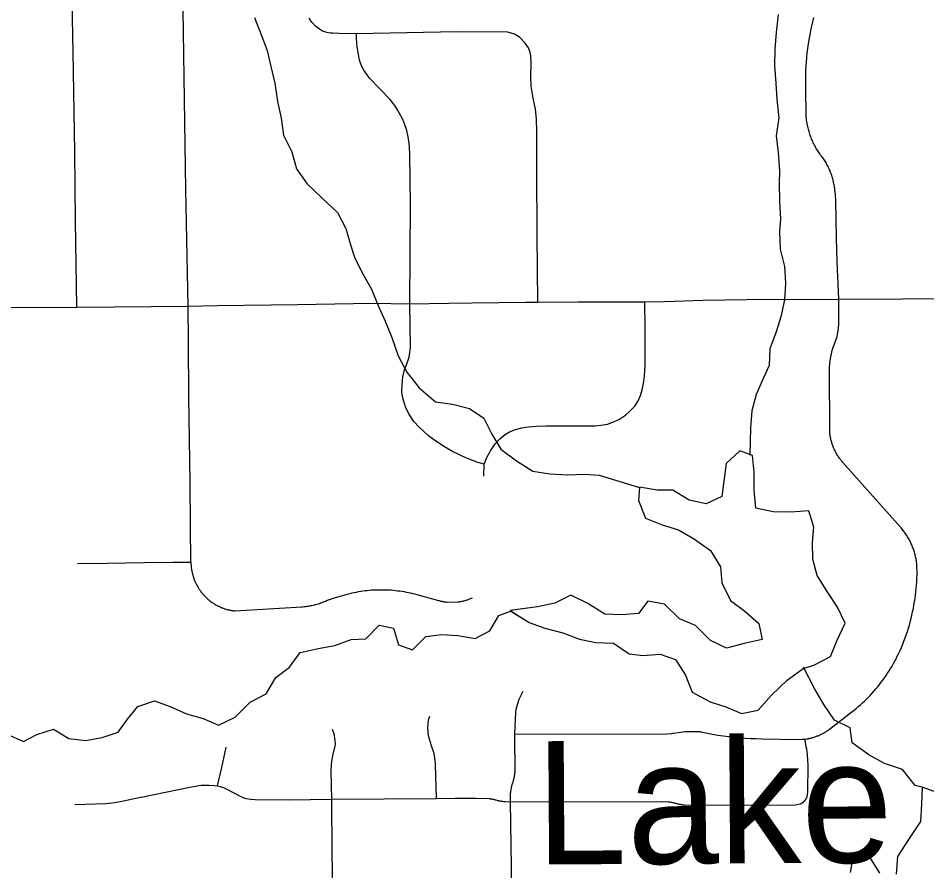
# Model space of a CAD drawing. Extents: x 0 to 34, y 0 to 22.
# Drawn here: x 5.7256 to 6.0747, y 18.9395 to 19.267 of the extents above; entities that cross this region are included whole.
import ezdxf

# ---------------------------------------------------------------- set-up
doc = ezdxf.new("R2010")
doc.units = 0
for name, color, linetype in [('GM_X_City_Street', 7, 'Continuous'), ('GM_X_Minor_Lake', 7, 'Continuous'), ('GM_X_Minor_Lake_Text', 7, 'Continuous'), ('GM_X_Minor_River', 7, 'Continuous'), ('GM_X_State_Route', 7, 'Continuous')]:
    doc.layers.add(name, color=color, linetype=linetype)

msp = doc.modelspace()

# ---------------------------------------------------------------- linework, layer by layer
at = {"layer": 'GM_X_City_Street'}
msp.add_line((5.90447, 19.09106), (5.90464, 19.09569), dxfattribs=at)
for points in [[(5.79199, 19.0581), (5.79186, 19.07204), (5.79167, 19.08878), (5.79115, 19.12174), (5.79101, 19.14261), (5.79092, 19.15642), (5.79007, 19.20119), (5.78862, 19.29641), (5.78741, 19.38522), (5.78714, 19.39812), (5.78697, 19.40934), (5.78692, 19.41669), (5.78677, 19.42533)], [(5.74817, 19.15596), (5.74766, 19.18919), (5.74734, 19.21567), (5.74671, 19.25392), (5.7465, 19.26704), (5.74625, 19.27862), (5.74591, 19.29638), (5.74506, 19.35848), (5.74497, 19.36565), (5.74486, 19.37499), (5.74474, 19.38442), (5.74452, 19.39857), (5.74416, 19.42229)], [(5.92521, 19.15792), (5.92497, 19.18354), (5.92488, 19.20868), (5.92483, 19.22324), (5.92474, 19.22832), (5.92431, 19.23206), (5.92351, 19.23624), (5.92275, 19.24093), (5.92262, 19.24451), (5.92267, 19.24983), (5.92252, 19.25261), (5.92231, 19.25379), (5.92163, 19.25566), (5.92034, 19.25742), (5.91835, 19.25965), (5.91631, 19.26088), (5.91371, 19.26168), (5.8943, 19.26173), (5.8556, 19.26097), (5.84888, 19.26109), (5.84651, 19.26123), (5.84564, 19.26133), (5.84423, 19.26158), (5.84258, 19.26205), (5.84143, 19.26275), (5.83983, 19.264), (5.8385, 19.2655), (5.83796, 19.26616), (5.83746, 19.26703)], [(6.04085, 19.15913), (6.04029, 19.17347), (6.04004, 19.1826), (6.03975, 19.19681), (6.0396, 19.19923), (6.03936, 19.20109), (6.03931, 19.20156), (6.03924, 19.20202), (6.03918, 19.20249), (6.0391, 19.20295), (6.03901, 19.20341), (6.03892, 19.20387), (6.03881, 19.20432), (6.0387, 19.20478), (6.03859, 19.20523), (6.03846, 19.20568), (6.03833, 19.20613), (6.03818, 19.20657), (6.03803, 19.20702), (6.03788, 19.20746), (6.03771, 19.2079), (6.03754, 19.20833), (6.03736, 19.20876), (6.03717, 19.20919), (6.03698, 19.20962), (6.03677, 19.21004), (6.03656, 19.21046), (6.03635, 19.21087), (6.03612, 19.21128), (6.03589, 19.21169), (6.03565, 19.21209), (6.03517, 19.21286), (6.03485, 19.21325), (6.03453, 19.21364), (6.03422, 19.21404), (6.03392, 19.21444), (6.03362, 19.21485), (6.03333, 19.21526), (6.03305, 19.21568), (6.03278, 19.21611), (6.03251, 19.21654), (6.03225, 19.21697), (6.032, 19.21741), (6.03176, 19.21785), (6.03152, 19.21829), (6.0313, 19.21874), (6.03108, 19.21919), (6.03087, 19.21965), (6.03066, 19.22011), (6.03046, 19.22058), (6.03028, 19.22104), (6.0301, 19.22152), (6.02993, 19.22199), (6.02977, 19.22247), (6.02961, 19.22294), (6.02946, 19.22343), (6.02932, 19.22391), (6.0292, 19.2244), (6.02908, 19.22489), (6.02896, 19.22538), (6.02886, 19.22587), (6.02877, 19.22637), (6.02868, 19.22687), (6.0286, 19.22736), (6.02853, 19.22786), (6.02847, 19.22836), (6.02842, 19.22886), (6.02838, 19.22937), (6.02834, 19.22987), (6.02817, 19.23989), (6.02824, 19.24681), (6.02834, 19.24853), (6.02846, 19.25026), (6.02862, 19.25198), (6.0288, 19.2537), (6.02901, 19.25542), (6.02926, 19.25713), (6.02953, 19.25884), (6.02984, 19.26054), (6.03017, 19.26224), (6.03054, 19.26393), (6.03093, 19.26562), (6.03135, 19.2673)], [(5.87614, 19.15734), (5.87635, 19.19539), (5.87614, 19.21461), (5.87595, 19.21759), (5.87571, 19.21985), (5.87535, 19.22212), (5.87494, 19.22386), (5.87396, 19.22676), (5.87328, 19.22838), (5.87141, 19.23181), (5.87039, 19.23347), (5.86856, 19.23584), (5.86062, 19.24399), (5.85966, 19.24525), (5.85844, 19.24702), (5.85748, 19.24876), (5.8567, 19.25088), (5.85647, 19.25245), (5.85583, 19.25603), (5.85562, 19.25913), (5.8556, 19.26097)], [(5.91645, 18.99195), (5.97481, 18.99215), (5.97679, 18.99226), (5.97712, 18.9923), (5.97745, 18.99234), (5.97925, 18.9926), (5.98176, 18.99297), (5.98209, 18.99301), (5.98242, 18.99305), (5.98704, 18.99299), (5.98737, 18.99295), (5.98769, 18.99289), (5.98802, 18.99284), (5.98839, 18.99276), (5.9904, 18.99235), (5.99243, 18.99198), (5.99447, 18.99164), (5.99653, 18.99133), (5.9986, 18.99106), (6.00068, 18.99083), (6.00279, 18.99063), (6.0049, 18.99046), (6.00702, 18.99034), (6.00915, 18.99024), (6.01133, 18.99019), (6.02552, 18.98997), (6.02685, 18.99001), (6.0278, 18.99008), (6.02849, 18.99017), (6.02882, 18.99022), (6.02914, 18.99027), (6.02946, 18.99034), (6.02979, 18.9904), (6.03011, 18.99047), (6.03043, 18.99055), (6.03075, 18.99064), (6.03107, 18.99073), (6.03138, 18.99082), (6.0317, 18.99093), (6.03201, 18.99103), (6.03233, 18.99114), (6.03263, 18.99126), (6.03294, 18.99138), (6.03325, 18.99151), (6.03355, 18.99165), (6.03386, 18.99178), (6.03416, 18.99193), (6.03446, 18.99208), (6.03476, 18.99223), (6.03505, 18.99239), (6.03534, 18.99256), (6.03563, 18.99273), (6.03592, 18.9929), (6.0362, 18.99308), (6.03648, 18.99326), (6.03675, 18.99345), (6.03702, 18.99365), (6.0373, 18.99386), (6.0459, 19.00051), (6.04674, 19.00117), (6.04756, 19.00185), (6.04838, 19.00254), (6.04918, 19.00324), (6.04997, 19.00396), (6.05074, 19.00469), (6.05151, 19.00544), (6.05227, 19.0062), (6.05301, 19.00698), (6.05374, 19.00776), (6.05445, 19.00856), (6.05515, 19.00937), (6.05584, 19.0102), (6.05651, 19.01103), (6.05717, 19.01188), (6.05781, 19.01274), (6.05844, 19.01361), (6.05905, 19.01449), (6.05965, 19.01539), (6.06023, 19.01629), (6.0608, 19.0172), (6.06135, 19.01813), (6.06188, 19.01906), (6.06239, 19.02), (6.06289, 19.02095), (6.06338, 19.02191), (6.06384, 19.02288), (6.06442, 19.02412), (6.06494, 19.02531), (6.06544, 19.02651), (6.06592, 19.02772), (6.06637, 19.02893), (6.06681, 19.03015), (6.06723, 19.03139), (6.06762, 19.03263), (6.068, 19.03387), (6.06835, 19.03512), (6.06868, 19.03638), (6.06899, 19.03765), (6.06927, 19.03892), (6.06954, 19.0402), (6.06978, 19.04148), (6.07, 19.04277), (6.0702, 19.04405), (6.07037, 19.04534), (6.07052, 19.04664), (6.07065, 19.04794), (6.07077, 19.04923), (6.07085, 19.05053), (6.07092, 19.05184), (6.07096, 19.05314), (6.07086, 19.05715), (6.07082, 19.05758), (6.07076, 19.05801), (6.0707, 19.05844), (6.07064, 19.05887), (6.07056, 19.05929), (6.07048, 19.05972), (6.07039, 19.06014), (6.07029, 19.06056), (6.07019, 19.06098), (6.07008, 19.0614), (6.06996, 19.06182), (6.06983, 19.06223), (6.0697, 19.06264), (6.06956, 19.06305), (6.06942, 19.06346), (6.06927, 19.06386), (6.0691, 19.06426), (6.06894, 19.06466), (6.06876, 19.06505), (6.06858, 19.06545), (6.06839, 19.06583), (6.0682, 19.06622), (6.068, 19.0666), (6.06779, 19.06698), (6.06757, 19.06735), (6.06735, 19.06773), (6.06712, 19.06809), (6.06689, 19.06845), (6.06665, 19.06881), (6.0664, 19.06917), (6.06615, 19.06951), (6.06589, 19.06985), (6.06562, 19.0702), (6.06535, 19.07053), (6.06481, 19.07117), (6.06138, 19.07505), (6.04247, 19.09634), (6.04221, 19.09664), (6.04198, 19.09691), (6.04176, 19.09718), (6.04154, 19.09746), (6.04133, 19.09775), (6.04111, 19.09803), (6.04091, 19.09833), (6.04071, 19.09862), (6.04052, 19.09892), (6.04033, 19.09922), (6.04015, 19.09952), (6.03997, 19.09983), (6.03979, 19.10014), (6.03963, 19.10045), (6.03947, 19.10077), (6.03931, 19.10109), (6.03916, 19.10141), (6.03901, 19.10174), (6.03887, 19.10206), (6.03874, 19.10239), (6.03861, 19.10273), (6.03849, 19.10306), (6.03838, 19.10339), (6.03827, 19.10373), (6.03816, 19.10407), (6.03806, 19.10441), (6.03797, 19.10476), (6.03789, 19.1051), (6.03781, 19.10545), (6.03773, 19.10579), (6.03767, 19.10614), (6.0376, 19.10649), (6.03755, 19.10684), (6.0375, 19.10719), (6.03746, 19.10755), (6.03742, 19.1079), (6.03737, 19.13259), (6.03747, 19.1345), (6.03779, 19.13692), (6.0385, 19.13984), (6.04021, 19.14471), (6.04067, 19.14685), (6.04088, 19.14941), (6.04085, 19.15913)], [(5.90464, 19.09569), (5.90183, 19.09651), (5.89761, 19.09817), (5.89247, 19.10056), (5.88935, 19.10233), (5.88606, 19.10447), (5.88323, 19.10655), (5.88115, 19.10851), (5.87968, 19.10986), (5.87766, 19.11206), (5.8757, 19.11506), (5.87448, 19.11769), (5.87362, 19.12026), (5.87319, 19.12222), (5.87301, 19.12375), (5.87313, 19.1262), (5.87338, 19.1292), (5.87405, 19.13195), (5.87536, 19.13529), (5.87579, 19.13676), (5.87615, 19.13864), (5.8763, 19.14059), (5.87614, 19.15734)], [(5.90464, 19.09569), (5.90567, 19.09823), (5.9071, 19.10081), (5.90886, 19.10345), (5.91066, 19.10539), (5.91274, 19.1071), (5.91441, 19.10817), (5.91667, 19.10904), (5.91908, 19.1096), (5.92162, 19.11002), (5.92477, 19.11029), (5.92842, 19.11048), (5.93591, 19.11041), (5.94716, 19.11048), (5.94946, 19.11062), (5.952, 19.11108), (5.95436, 19.11191), (5.95667, 19.11302), (5.95898, 19.11455), (5.96079, 19.11612), (5.9625, 19.11797), (5.96379, 19.12001), (5.96472, 19.12204), (5.96541, 19.12421), (5.96588, 19.12662), (5.9662, 19.12948), (5.96647, 19.13391), (5.96652, 19.1404), (5.96655, 19.14793), (5.96638, 19.1581)], [(5.74846, 19.05753), (5.75985, 19.05768), (5.77421, 19.05787), (5.785, 19.05801), (5.79199, 19.0581)], [(5.79199, 19.0581), (5.7921, 19.05612), (5.79214, 19.05579), (5.79218, 19.05546), (5.79224, 19.05514), (5.79229, 19.05481), (5.79236, 19.05449), (5.79242, 19.05416), (5.7925, 19.05384), (5.79257, 19.05352), (5.79266, 19.0532), (5.79275, 19.05288), (5.79284, 19.05256), (5.79295, 19.05225), (5.79305, 19.05193), (5.79316, 19.05162), (5.79328, 19.05131), (5.7934, 19.051), (5.79353, 19.0507), (5.79366, 19.05039), (5.7938, 19.05009), (5.79394, 19.04979), (5.79409, 19.0495), (5.79424, 19.04921), (5.7944, 19.04891), (5.79457, 19.04863), (5.79474, 19.04834), (5.79491, 19.04806), (5.79509, 19.04778), (5.79527, 19.04751), (5.79546, 19.04723), (5.79565, 19.04697), (5.79585, 19.0467), (5.79605, 19.04644), (5.79625, 19.04618), (5.79646, 19.04593), (5.79668, 19.04567), (5.79689, 19.04543), (5.79712, 19.04518), (5.79735, 19.04494), (5.79758, 19.04471), (5.79781, 19.04448), (5.79805, 19.04425), (5.79829, 19.04403), (5.79854, 19.04381), (5.79879, 19.0436), (5.79904, 19.04338), (5.7993, 19.04318), (5.79956, 19.04298), (5.79982, 19.04278), (5.80009, 19.04259), (5.80036, 19.04241), (5.80063, 19.04223), (5.80091, 19.04205), (5.80119, 19.04188), (5.80147, 19.04171), (5.80175, 19.04155), (5.80204, 19.04139), (5.80233, 19.04124), (5.80262, 19.04109), (5.80292, 19.04095), (5.80321, 19.04082), (5.80352, 19.04069), (5.80382, 19.04056), (5.80412, 19.04044), (5.80443, 19.04033), (5.80474, 19.04022), (5.80504, 19.04012), (5.80536, 19.04002), (5.80567, 19.03992), (5.80599, 19.03984), (5.8063, 19.03976), (5.80662, 19.03968), (5.80694, 19.03961), (5.80726, 19.03955), (5.80758, 19.03949), (5.80791, 19.03944), (5.80823, 19.03939), (5.80855, 19.03935), (5.80888, 19.03931), (5.83454, 19.04087), (5.83503, 19.04091), (5.83553, 19.04096), (5.83602, 19.04102), (5.83651, 19.04109), (5.837, 19.04116), (5.83749, 19.04124), (5.83798, 19.04134), (5.83846, 19.04144), (5.83895, 19.04155), (5.83943, 19.04166), (5.83991, 19.04179), (5.84038, 19.04192), (5.84086, 19.04206), (5.84133, 19.04221), (5.8418, 19.04237), (5.84227, 19.04254), (5.84273, 19.04271), (5.8432, 19.0429), (5.8437, 19.04311), (5.84434, 19.04338), (5.8448, 19.04356), (5.84527, 19.04373), (5.84574, 19.04389), (5.84621, 19.04405), (5.84668, 19.0442), (5.84716, 19.04433), (5.852, 19.0457), (5.85313, 19.04601), (5.85394, 19.04621), (5.85475, 19.04639), (5.85557, 19.04657), (5.85639, 19.04672), (5.85721, 19.04687), (5.85804, 19.04699), (5.85887, 19.04711), (5.8597, 19.04721), (5.86053, 19.0473), (5.86136, 19.04737), (5.8622, 19.04742), (5.86303, 19.04747), (5.86805, 19.04742), (5.86888, 19.04736), (5.86971, 19.04729), (5.87055, 19.0472), (5.87138, 19.04709), (5.8722, 19.04698), (5.87303, 19.04685), (5.87385, 19.04671), (5.87467, 19.04655), (5.8755, 19.04639), (5.87631, 19.04621), (5.87713, 19.04602), (5.87794, 19.04582), (5.87875, 19.04561), (5.88711, 19.04336), (5.88742, 19.04327), (5.88773, 19.04319), (5.88804, 19.04311), (5.88836, 19.04304), (5.88867, 19.04297), (5.88899, 19.04292), (5.88931, 19.04286), (5.88963, 19.04281), (5.88995, 19.04277), (5.89027, 19.04273), (5.89059, 19.04269), (5.89445, 19.04274), (5.89477, 19.04278), (5.89509, 19.04283), (5.89541, 19.04288), (5.89572, 19.04294), (5.89604, 19.043), (5.89636, 19.04307), (5.89667, 19.04314), (5.89698, 19.04322), (5.89729, 19.0433), (5.8976, 19.04339), (5.89791, 19.04349), (5.89822, 19.04359), (5.89852, 19.0437), (5.89882, 19.04381), (5.89913, 19.04392), (5.89942, 19.04405), (5.90012, 19.04435)], [(5.91534, 18.93265), (5.91473, 18.96601), (5.91479, 18.96931), (5.91483, 18.96964), (5.91487, 18.96996), (5.91492, 18.97029), (5.91498, 18.97062), (5.91504, 18.97094), (5.9151, 18.97127), (5.91518, 18.97159), (5.91525, 18.97191), (5.91533, 18.97223), (5.91544, 18.97261), (5.91555, 18.97292), (5.91566, 18.97323), (5.91576, 18.97355), (5.91585, 18.97387), (5.91594, 18.97418), (5.91602, 18.9745), (5.9161, 18.97482), (5.91617, 18.97515), (5.91624, 18.97547), (5.9163, 18.9758), (5.91636, 18.97612), (5.91641, 18.97645), (5.91645, 18.97678), (5.91649, 18.97711), (5.91652, 18.97744), (5.91646, 18.99117), (5.91645, 18.99195), (5.91684, 19.00058), (5.91714, 19.00242), (5.91806, 19.00546), (5.91959, 19.00852)], [(5.88628, 18.96728), (5.88614, 18.97613), (5.886, 18.98032), (5.88587, 18.98182), (5.88543, 18.98449), (5.88443, 18.98749), (5.88361, 18.99005), (5.8833, 18.99144), (5.88301, 18.99443), (5.88331, 18.99752), (5.88381, 18.99885)], [(5.84161, 18.83777), (5.84393, 18.84708), (5.84551, 18.85371), (5.84628, 18.85726), (5.84675, 18.85966), (5.84705, 18.86168), (5.84727, 18.86344), (5.84742, 18.86564), (5.84734, 18.87349), (5.84728, 18.8846), (5.84693, 18.90844), (5.84649, 18.93361), (5.84624, 18.94642), (5.84614, 18.96701), (5.84592, 18.97776), (5.846, 18.98047), (5.8461, 18.98159), (5.84646, 18.98369), (5.84742, 18.98739), (5.84751, 18.98842), (5.84733, 18.99027), (5.84712, 18.99152), (5.84692, 18.99229), (5.84633, 18.9937)], [(5.91473, 18.96601), (5.97295, 18.96615), (5.97536, 18.966), (5.97568, 18.96596), (5.97601, 18.96591), (5.97634, 18.96585), (5.97667, 18.96579), (5.97699, 18.96573), (5.97732, 18.96565), (5.97764, 18.96558), (5.97796, 18.96549), (5.97828, 18.9654), (5.9786, 18.96532), (5.97893, 18.96523), (5.97925, 18.96515), (5.97957, 18.96508), (5.9799, 18.96502), (5.98022, 18.96496), (5.98055, 18.9649), (5.98088, 18.96485), (5.98121, 18.96481), (5.98154, 18.96477), (5.98187, 18.96474), (6.02429, 18.96482), (6.02607, 18.96517), (6.02622, 18.96523), (6.0263, 18.96527), (6.02637, 18.9653), (6.02644, 18.96534), (6.02652, 18.96538), (6.02659, 18.96542), (6.02666, 18.96546), (6.02673, 18.9655), (6.0268, 18.96555), (6.02687, 18.96559), (6.02694, 18.96564), (6.02701, 18.96568), (6.02707, 18.96573), (6.02714, 18.96578), (6.02721, 18.96583), (6.02727, 18.96588), (6.02733, 18.96594), (6.0274, 18.96599), (6.02746, 18.96605), (6.02752, 18.9661), (6.02758, 18.96616), (6.02763, 18.96622), (6.02769, 18.96628), (6.02775, 18.96634), (6.02781, 18.9664), (6.02786, 18.96646), (6.02791, 18.96652), (6.02797, 18.96659), (6.02802, 18.96665), (6.02807, 18.96672), (6.02812, 18.96679), (6.02816, 18.96685), (6.02821, 18.96692), (6.02826, 18.96699), (6.0283, 18.96706), (6.02834, 18.96713), (6.02838, 18.9672), (6.02842, 18.96727), (6.02846, 18.96735), (6.0285, 18.96742), (6.02854, 18.96749), (6.02858, 18.96757), (6.02861, 18.96765), (6.0287, 18.96788), (6.02895, 18.96977), (6.02906, 18.97254), (6.02916, 18.97741), (6.02911, 18.98062), (6.02906, 18.98154), (6.02899, 18.98247), (6.02891, 18.98339), (6.02881, 18.98431), (6.02869, 18.98523), (6.02856, 18.98615), (6.02841, 18.98706), (6.02825, 18.98797), (6.02807, 18.98888), (6.0278, 18.99008)], [(5.80226, 18.97217), (5.80382, 18.97913), (5.80554, 18.98702)], [(5.74738, 18.96499), (5.75931, 18.96528), (5.76274, 18.96575), (5.76609, 18.96634), (5.77261, 18.96775), (5.77287, 18.96781), (5.78655, 18.97059), (5.79283, 18.9718), (5.79387, 18.97202), (5.79442, 18.97212), (5.79506, 18.97223), (5.79596, 18.97232), (5.79662, 18.97237), (5.79882, 18.97241), (5.80087, 18.9723), (5.80226, 18.97217), (5.80271, 18.97205), (5.80328, 18.9719), (5.80402, 18.97163), (5.80452, 18.97143), (5.80478, 18.97133), (5.80503, 18.97122), (5.80529, 18.97112), (5.80554, 18.971), (5.80579, 18.97088), (5.80604, 18.97076), (5.80628, 18.97063), (5.80653, 18.9705), (5.80677, 18.97037), (5.807, 18.97023), (5.80724, 18.97009), (5.80894, 18.96917), (5.81067, 18.96822), (5.81198, 18.96764), (5.81306, 18.96731), (5.81495, 18.96697), (5.81664, 18.96684), (5.82943, 18.96669), (5.84614, 18.96701), (5.88628, 18.96728), (5.89348, 18.96733), (5.90153, 18.96739), (5.90655, 18.96723), (5.90688, 18.96718), (5.9072, 18.96713), (5.90753, 18.96707), (5.90786, 18.96701), (5.90818, 18.96694), (5.9085, 18.96687), (5.90883, 18.96679), (5.90915, 18.9667), (5.90947, 18.96662), (5.90979, 18.96654), (5.91011, 18.96647), (5.91043, 18.9664), (5.91075, 18.96633), (5.91108, 18.96628), (5.91141, 18.96623), (5.91174, 18.96618), (5.91206, 18.96614), (5.91239, 18.9661), (5.91273, 18.96607), (5.91473, 18.96601)]]:
    msp.add_lwpolyline(points, dxfattribs=at)
at = {"layer": 'GM_X_Minor_Lake'}
for points in [[(6.02717, 19.0172), (6.03131, 19.01841), (6.03768, 19.02174), (6.04022, 19.02805), (6.04332, 19.03456), (6.04037, 19.04077), (6.03668, 19.04639), (6.03259, 19.05296), (6.03097, 19.0592), (6.03085, 19.06565), (6.03132, 19.07154), (6.02932, 19.07776), (6.02252, 19.07726), (6.01571, 19.07733), (6.00906, 19.07873), (6.00837, 19.08574), (6.00844, 19.09257), (6.00776, 19.09901), (6.00281, 19.10082), (5.9976, 19.09599), (5.99677, 19.08914), (5.99593, 19.08325), (5.98993, 19.08049), (5.98347, 19.08189), (5.97716, 19.08576), (5.97111, 19.08566), (5.96428, 19.08687), (5.96399, 19.08174), (5.96657, 19.07495), (5.97305, 19.07241), (5.97932, 19.07043), (5.98544, 19.06693), (5.99157, 19.06249), (5.99546, 19.0563), (5.99595, 19.05004), (5.99928, 19.04327), (6.00484, 19.03919), (6.01022, 19.03454), (6.01146, 19.0283), (6.00449, 19.02685), (5.99771, 19.02503), (5.99161, 19.02796), (5.98583, 19.03374), (5.97974, 19.03629), (5.97396, 19.04188), (5.96751, 19.04309), (5.964, 19.03829), (5.95739, 19.03779), (5.95095, 19.03806), (5.94445, 19.04212), (5.93796, 19.04542), (5.93178, 19.04227), (5.92518, 19.04083), (5.9146, 19.03944)], [(6.02717, 19.0172), (6.03131, 19.01841), (6.03768, 19.02174), (6.04022, 19.02805), (6.04332, 19.03456), (6.04037, 19.04077), (6.03668, 19.04639), (6.03259, 19.05296), (6.03097, 19.0592), (6.03085, 19.06565), (6.03132, 19.07154), (6.02932, 19.07776), (6.02252, 19.07726), (6.01571, 19.07733), (6.00906, 19.07873), (6.00837, 19.08574), (6.00844, 19.09257), (6.00776, 19.09901), (6.00281, 19.10082), (5.9976, 19.09599), (5.99677, 19.08914), (5.99593, 19.08325), (5.98993, 19.08049), (5.98347, 19.08189), (5.97716, 19.08576), (5.97111, 19.08566), (5.96428, 19.08687), (5.96399, 19.08174), (5.96657, 19.07495), (5.97305, 19.07241), (5.97932, 19.07043), (5.98544, 19.06693), (5.99157, 19.06249), (5.99546, 19.0563), (5.99595, 19.05004), (5.99928, 19.04327), (6.00484, 19.03919), (6.01022, 19.03454), (6.01146, 19.0283), (6.00449, 19.02685), (5.99771, 19.02503), (5.99161, 19.02796), (5.98583, 19.03374), (5.97974, 19.03629), (5.97396, 19.04188), (5.96751, 19.04309), (5.964, 19.03829), (5.95739, 19.03779), (5.95095, 19.03806), (5.94445, 19.04212), (5.93796, 19.04542), (5.93178, 19.04227), (5.92518, 19.04083), (5.91472, 19.03945)], [(5.9146, 19.03944), (5.92188, 19.03489), (5.92797, 19.03272), (5.93481, 19.03094), (5.94129, 19.0284), (5.94755, 19.02718), (5.95437, 19.02692), (5.9603, 19.02285), (5.96561, 19.02219), (5.97222, 19.02268), (5.97812, 19.0207), (5.98201, 19.01469), (5.98458, 19.0081), (5.99146, 19.00443), (5.99754, 19.00244), (6.00345, 18.99989), (6.00986, 19.00114), (6.01505, 19.00693), (6.02101, 19.01272), (6.02717, 19.0172)], [(5.91495, 19.03922), (5.92188, 19.03489), (5.92797, 19.03272), (5.93481, 19.03094), (5.94129, 19.0284), (5.94755, 19.02718), (5.95437, 19.02692), (5.9603, 19.02285), (5.96561, 19.02219), (5.97222, 19.02268), (5.97812, 19.0207), (5.98201, 19.01469), (5.98458, 19.0081), (5.99146, 19.00443), (5.99754, 19.00244), (6.00345, 18.99989), (6.00986, 19.00114), (6.01505, 19.00693), (6.02101, 19.01272), (6.02717, 19.0172)]]:
    msp.add_lwpolyline(points, dxfattribs=at)
at = {"layer": 'GM_X_Minor_River'}
for points in [[(5.81638, 19.26727), (5.81885, 19.261), (5.82132, 19.25455), (5.82265, 19.24848), (5.82417, 19.24203), (5.82531, 19.23501), (5.82664, 19.22856), (5.82759, 19.2221), (5.83082, 19.21565), (5.83253, 19.2092), (5.83651, 19.20351), (5.84238, 19.19782), (5.84825, 19.19232), (5.85148, 19.18625), (5.85338, 19.17961), (5.8549, 19.17487), (5.85812, 19.16861), (5.86134, 19.16292), (5.86381, 19.15685), (5.86665, 19.15059), (5.86912, 19.14432), (5.87159, 19.1373), (5.875, 19.13104), (5.87974, 19.12498), (5.88599, 19.11967), (5.89243, 19.11872), (5.89906, 19.11702), (5.90455, 19.11342), (5.90759, 19.10716), (5.911, 19.10147), (5.91706, 19.09692), (5.92331, 19.09294), (5.92994, 19.092), (5.93676, 19.09163), (5.94319, 19.09182), (5.94887, 19.09145), (5.95512, 19.08955), (5.96437, 19.08674)], [(6.01766, 19.2684), (6.01687, 19.26155), (6.01627, 19.25508), (6.01622, 19.24882), (6.01676, 19.242), (6.01709, 19.23575), (6.01782, 19.22874), (6.01684, 19.22189), (6.01756, 19.21545), (6.01809, 19.20844), (6.01802, 19.20351), (6.01817, 19.19668), (6.01852, 19.18986), (6.01806, 19.1851), (6.01841, 19.17828), (6.02007, 19.17168), (6.02041, 19.16523), (6.01999, 19.15877), (6.01863, 19.15229), (6.01687, 19.14656), (6.01437, 19.14005), (6.01414, 19.13359), (6.01198, 19.1288), (6.0091, 19.12247), (6.00754, 19.11617), (6.00693, 19.1097), (6.00676, 19.09915)], [(5.72138, 18.99196), (5.72763, 18.98912), (5.73274, 18.99179), (5.73918, 18.99388), (5.74505, 18.99028), (5.75149, 18.98953), (5.75792, 18.99067), (5.76398, 18.99276), (5.76757, 18.9977), (5.77155, 19.00264), (5.77798, 19.00473), (5.78404, 19.00265), (5.79029, 18.99981), (5.79673, 18.99792), (5.8026, 18.99546), (5.80904, 18.9985), (5.81471, 19.0042), (5.82096, 19.00743), (5.82455, 19.0137), (5.82985, 19.01769), (5.83401, 19.02339), (5.84082, 19.02491), (5.84726, 19.02606), (5.85351, 19.02834), (5.85918, 19.02854), (5.86429, 19.03386), (5.86978, 19.03272), (5.87168, 19.02627), (5.87717, 19.02438), (5.88228, 19.02951), (5.88834, 19.03027), (5.89459, 19.0299), (5.90122, 19.02877), (5.90689, 19.03162), (5.9103, 19.03751), (5.91541, 19.03941)], [(6.07289, 18.97157), (6.07023, 18.97227), (6.06536, 18.97842), (6.0585, 18.98073), (6.05237, 18.984), (6.04602, 18.9886), (6.04532, 18.99446), (6.0392, 18.99736), (6.0351, 19.00334), (6.03155, 19.00952), (6.02734, 19.01765)], [(6.07899, 18.96944), (6.07289, 18.97157), (6.07266, 18.96512), (6.07225, 18.95847), (6.06768, 18.95153), (6.06348, 18.94498), (6.06288, 18.93814)], [(6.05663, 18.93856), (6.0527, 18.94492), (6.04645, 18.94534), (6.04527, 18.93887)]]:
    msp.add_lwpolyline(points, dxfattribs=at)
at = {"layer": 'GM_X_State_Route'}
msp.add_lwpolyline([(5.72204, 19.15586), (5.74817, 19.15596), (5.79092, 19.15642), (5.8022, 19.15662), (5.83297, 19.15697), (5.8616, 19.15751), (5.87614, 19.15734), (5.89111, 19.15759), (5.89989, 19.15767), (5.92063, 19.15794), (5.92521, 19.15792), (5.94081, 19.15805), (5.96638, 19.1581), (5.97395, 19.15819), (5.98872, 19.15865), (6.00545, 19.15891), (6.04085, 19.15913), (6.06531, 19.15924), (6.08079, 19.15931)], dxfattribs=at)

# ---------------------------------------------------------------- texts
at = {"layer": 'GM_X_Minor_Lake_Text'}
msp.add_text('Lake', height=0.047373, rotation=0.3647, dxfattribs=at).set_placement((5.9244, 18.94186))

doc.saveas('drawing.dxf')
